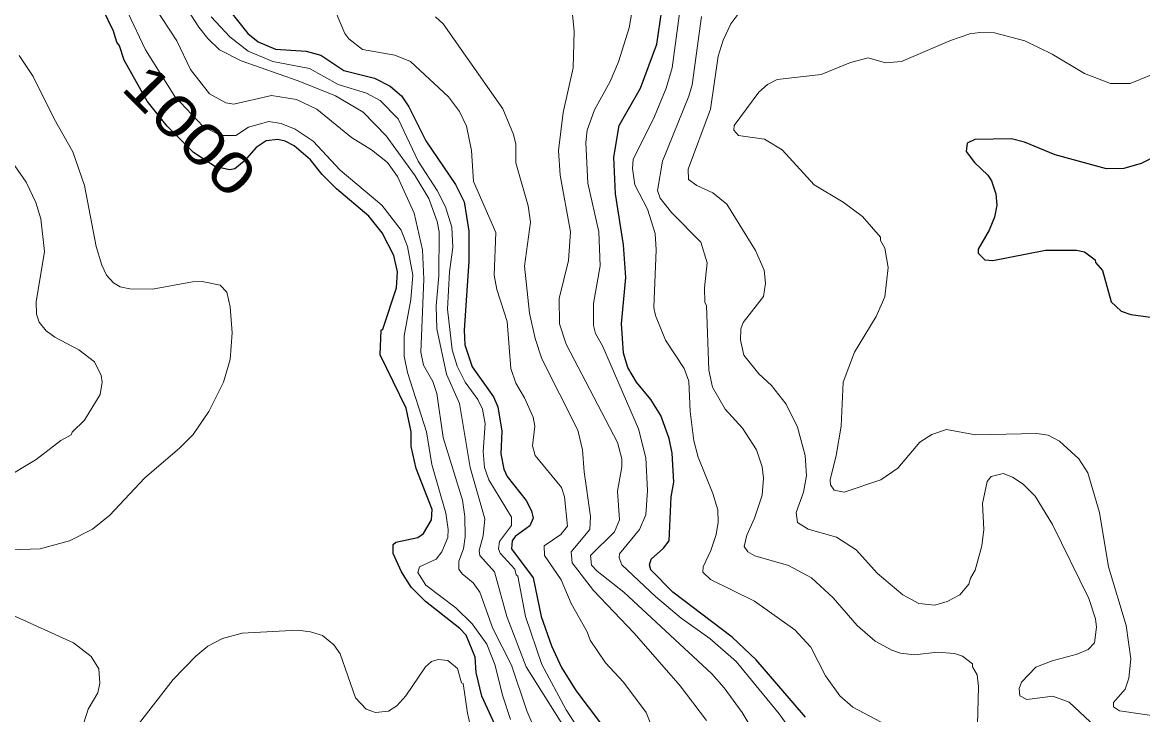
# Model space of a CAD drawing. Extents: x 265 to 291.4, y 7731.5 to 7759.6.
# Drawn here: x 287.37 to 289.561, y 7743.657 to 7745.012 of the extents above; entities that cross this region are included whole.
import ezdxf
from ezdxf.enums import TextEntityAlignment as Align

# ---------------------------------------------------------------- set-up
doc = ezdxf.new("R2010")
doc.units = 0
doc.header["$LTSCALE"] = 0.032
for name, color, linetype, lineweight in [('1', 7, 'Continuous', 25), ('2', 7, 'Continuous', 13), ('61', 7, 'Continuous', 13)]:
    doc.layers.add(name, color=color, linetype=linetype, lineweight=lineweight)

msp = doc.modelspace()

# ---------------------------------------------------------------- linework, layer by layer
at = {"layer": '1'}
for points in [[(288.9018, 7743.6521), (288.8047, 7743.7643), (288.7578, 7743.8088), (288.6417, 7743.8971), (288.5987, 7743.9409), (288.5963, 7743.9504), (288.5995, 7743.9616), (288.6234, 7743.983), (288.6345, 7743.9974), (288.6385, 7744.0833), (288.6441, 7744.1119), (288.6409, 7744.1692), (288.6345, 7744.1978), (288.6186, 7744.2424), (288.5987, 7744.2742), (288.5709, 7744.3076), (288.5542, 7744.3363), (288.5454, 7744.3649), (288.5414, 7744.4222), (288.5502, 7744.5129), (288.5454, 7744.5765), (288.5295, 7744.6767), (288.5263, 7744.7483), (288.5367, 7744.8104), (288.5788, 7744.8836), (288.6106, 7744.9695), (288.6234, 7745.0586)], [(288.3418, 7743.5328), (288.2686, 7743.6935), (288.2575, 7743.7397), (288.2551, 7743.7699), (288.2376, 7743.8128), (288.2256, 7743.8256), (288.158, 7743.8788), (288.1302, 7743.9067), (288.1111, 7743.9369), (288.0952, 7743.9727), (288.0952, 7743.9902), (288.1, 7743.995), (288.1429, 7744.0037), (288.154, 7744.0117), (288.1699, 7744.0388), (288.1715, 7744.0586), (288.1397, 7744.139), (288.1302, 7744.1819), (288.1302, 7744.2106), (288.1206, 7744.2567), (288.0697, 7744.3617), (288.0713, 7744.4094), (288.0745, 7744.4118), (288.1015, 7744.4922), (288.1031, 7744.524), (288.096, 7744.5558), (288.0737, 7744.6004), (288.0474, 7744.633), (287.9838, 7744.6863), (287.956, 7744.7141), (287.9329, 7744.7428), (287.9011, 7744.7706), (287.8836, 7744.7793), (287.8693, 7744.7825), (287.8462, 7744.7801), (287.8271, 7744.7674), (287.8032, 7744.7404), (287.7852, 7744.7254), (287.7756, 7744.7234), (287.7471, 7744.7294), (287.7046, 7744.7573), (287.6528, 7744.8091), (287.6136, 7744.8576), (287.5686, 7744.9384), (287.5598, 7744.9663), (287.5543, 7744.9734), (287.5479, 7744.9949), (287.5272, 7745.0379)], [(287.7754, 7745.0347), (287.8104, 7744.9901), (287.8311, 7744.9742), (287.8645, 7744.9599), (287.925, 7744.9559), (287.9536, 7744.948), (287.9981, 7744.9177), (288.0586, 7744.9026), (288.0888, 7744.8875), (288.1111, 7744.8684), (288.1254, 7744.847), (288.1588, 7744.7801), (288.2169, 7744.695), (288.2336, 7744.6608), (288.2431, 7744.6035), (288.2431, 7744.5447), (288.2336, 7744.4094), (288.2352, 7744.3808), (288.2495, 7744.3379), (288.2909, 7744.279), (288.2996, 7744.2599)], [(289.6018, 7744.7579), (289.5581, 7744.7356), (289.5239, 7744.726), (289.4905, 7744.7252), (289.3902, 7744.7531), (289.3298, 7744.7777), (289.3043, 7744.7841), (289.2327, 7744.7825), (289.2176, 7744.7754), (289.216, 7744.7595), (289.2319, 7744.738), (289.2582, 7744.7133), (289.2653, 7744.7022), (289.2741, 7744.6767), (289.2757, 7744.6545), (289.2709, 7744.6306), (289.2606, 7744.6051), (289.2391, 7744.5685), (289.2391, 7744.5606), (289.2526, 7744.547), (289.2677, 7744.5462), (289.3712, 7744.5661), (289.4316, 7744.5661), (289.4475, 7744.5629), (289.4682, 7744.5471), (289.469, 7744.5423), (289.4825, 7744.5264), (289.4992, 7744.4651), (289.5191, 7744.4468), (289.5382, 7744.4405), (289.6003, 7744.4317)], [(288.2996, 7744.2599), (288.3076, 7744.2122), (288.3052, 7744.1676), (288.3115, 7744.1374), (288.3179, 7744.1231), (288.3553, 7744.0761), (288.3656, 7744.0563)], [(288.3656, 7744.0563), (288.3688, 7744.0419), (288.3624, 7744.0268), (288.3338, 7744.0061), (288.3275, 7743.9974), (288.3267, 7743.9815), (288.3688, 7743.925), (288.3847, 7743.8494), (288.4046, 7743.7922), (288.4245, 7743.7492), (288.4523, 7743.7046), (288.551, 7743.5742)]]:
    msp.add_lwpolyline(points, dxfattribs=at)
at = {"layer": '2'}
for points in [[(288.4993, 7743.5217), (288.3553, 7743.7508), (288.3171, 7743.8494), (288.2933, 7743.9369), (288.2646, 7743.9688), (288.263, 7743.9783), (288.271, 7744.0069), (288.2742, 7744.0403), (288.2455, 7744.1406), (288.2249, 7744.2663), (288.1994, 7744.3235), (288.1803, 7744.4126), (288.1787, 7744.4572), (288.1843, 7744.516), (288.1851, 7744.602), (288.1811, 7744.6226), (288.1644, 7744.6672), (288.1381, 7744.7117), (288.0809, 7744.7897), (288.0363, 7744.8366), (287.9822, 7744.8684), (287.9091, 7744.8979), (287.7977, 7744.9368), (287.7555, 7744.9583), (287.7324, 7744.9806), (287.7149, 7745.0029), (287.6346, 7745.127)], [(288.5701, 7745.0808), (288.5566, 7745.0013), (288.5359, 7744.9345), (288.5192, 7744.8963), (288.489, 7744.8406), (288.4746, 7744.8008), (288.4715, 7744.777), (288.4754, 7744.6974), (288.4969, 7744.602), (288.5001, 7744.5359), (288.4866, 7744.462), (288.4866, 7744.419), (288.4905, 7744.4031), (288.5041, 7744.3792), (288.5749, 7744.2169), (288.5892, 7744.1597), (288.5924, 7744.096), (288.5892, 7744.0483), (288.5765, 7744.0197), (288.5375, 7743.9719), (288.5367, 7743.964), (288.5423, 7743.9504), (288.6083, 7743.8884), (288.6584, 7743.8462), (288.7141, 7743.8065), (288.7658, 7743.7611), (288.8501, 7743.6585), (288.9002, 7743.5885)], [(287.6282, 7745.0427), (287.672, 7744.9758), (287.6982, 7744.9201), (287.7356, 7744.8724), (287.7675, 7744.8549), (287.7834, 7744.8517), (287.8566, 7744.8692), (287.9059, 7744.8613), (287.9456, 7744.8422), (288.0133, 7744.7865), (288.0522, 7744.7626), (288.0841, 7744.738), (288.1031, 7744.7101), (288.1358, 7744.6385), (288.1525, 7744.567), (288.1548, 7744.5097), (288.1493, 7744.3665), (288.154, 7744.341), (288.1723, 7744.3092), (288.1803, 7744.2854), (288.193, 7744.1994), (288.2304, 7744.0769), (288.2352, 7744.0451), (288.236, 7744.0053), (288.2328, 7743.9815), (288.2233, 7743.9576), (288.2233, 7743.9417), (288.2296, 7743.9329), (288.2511, 7743.9154), (288.2646, 7743.8972), (288.2901, 7743.8256), (288.3267, 7743.754), (288.3561, 7743.6649), (288.376, 7743.6187)], [(287.812, 7744.8072), (287.7873, 7744.7905), (287.7572, 7744.7906), (287.7234, 7744.8084), (287.6677, 7744.8667), (287.6107, 7744.9583), (287.5757, 7745.0315)], [(287.7388, 7745.0228), (287.7754, 7744.9838), (287.8112, 7744.9559), (287.8597, 7744.9353), (287.9313, 7744.9217), (287.987, 7744.8907), (288.0427, 7744.8732), (288.0697, 7744.8589), (288.1047, 7744.8231), (288.1437, 7744.7404), (288.1811, 7744.6831), (288.197, 7744.6513), (288.2097, 7744.6115), (288.2113, 7744.5717), (288.205, 7744.524), (288.201, 7744.4508), (288.2105, 7744.3713), (288.2201, 7744.3394), (288.236, 7744.3076)], [(288.6226, 7743.5806), (288.59, 7743.6617), (288.5454, 7743.7206), (288.5104, 7743.7587), (288.4802, 7743.8033), (288.4746, 7743.8192), (288.4428, 7743.8749), (288.4237, 7743.921), (288.3911, 7743.9688), (288.3903, 7743.9878), (288.4229, 7744.0101), (288.4357, 7744.026), (288.4301, 7744.0833), (288.4245, 7744.1016), (288.3728, 7744.1644), (288.3672, 7744.1835), (288.372, 7744.2217), (288.3688, 7744.2392), (288.3521, 7744.2774), (288.3346, 7744.306), (288.3251, 7744.3347), (288.3179, 7744.4269), (288.298, 7744.489), (288.2925, 7744.5176), (288.2956, 7744.6011), (288.2519, 7744.7006), (288.2479, 7744.7611), (288.2384, 7744.8088), (288.2249, 7744.8374), (288.2034, 7744.8661), (288.1286, 7744.9353), (288.0984, 7744.948), (288.0347, 7744.9591), (288.0085, 7744.9798), (288.0005, 7744.9902), (287.9822, 7745.0331)], [(288.1779, 7745.0228), (288.193, 7745.0092), (288.3092, 7744.843), (288.3306, 7744.7929), (288.3346, 7744.7738), (288.3346, 7744.7372), (288.3593, 7744.6529), (288.3633, 7744.621), (288.3521, 7744.5351), (288.3617, 7744.4429), (288.3728, 7744.3935), (288.3855, 7744.3538), (288.4563, 7744.2138), (288.4651, 7744.1756), (288.4683, 7744.1326), (288.481, 7744.0451), (288.4794, 7744.0197), (288.4428, 7743.9759), (288.4452, 7743.9544), (288.4866, 7743.9003), (288.5661, 7743.8168), (288.656, 7743.7134), (288.7077, 7743.6458)], [(288.5462, 7743.8971), (288.4937, 7743.9377), (288.4826, 7743.9496), (288.481, 7743.9687), (288.5279, 7744.0149), (288.5375, 7744.0388), (288.5335, 7744.0944), (288.5423, 7744.1422), (288.5423, 7744.1581), (288.5335, 7744.1899), (288.4333, 7744.3824), (288.4205, 7744.4222), (288.4197, 7744.4715), (288.438, 7744.5463), (288.442, 7744.602), (288.4213, 7744.7133), (288.4182, 7744.7611), (288.4277, 7744.8358), (288.4468, 7744.9233), (288.4492, 7744.9949), (288.446, 7745.0267)], [(289.0689, 7743.6322), (288.9941, 7743.672), (288.9686, 7743.6943), (288.9408, 7743.7333), (288.9121, 7743.789), (288.8803, 7743.8232), (288.8016, 7743.8796), (288.7157, 7743.9218), (288.7006, 7743.9361), (288.7014, 7743.9465), (288.7165, 7743.9783), (288.7268, 7744.0101), (288.7308, 7744.034), (288.73, 7744.0578), (288.7204, 7744.0897), (288.6918, 7744.1613), (288.6831, 7744.1931), (288.6759, 7744.2504), (288.6735, 7744.31), (288.664, 7744.3347), (288.6274, 7744.3904), (288.6083, 7744.4381), (288.6051, 7744.454), (288.6091, 7744.567), (288.6075, 7744.5988), (288.5924, 7744.6465), (288.5677, 7744.6942), (288.5629, 7744.7261), (288.5645, 7744.7436), (288.6059, 7744.8279), (288.629, 7744.8836), (288.6409, 7744.9233), (288.656, 7745.0395)], [(288.6982, 7745.0236), (288.6799, 7744.8899), (288.6735, 7744.8676), (288.6218, 7744.7404), (288.6123, 7744.6831), (288.617, 7744.668), (288.6393, 7744.6401), (288.6966, 7744.582), (288.7093, 7744.5415), (288.7037, 7744.4922), (288.7045, 7744.4635), (288.7077, 7744.458), (288.7125, 7744.3315), (288.7196, 7744.2981), (288.7443, 7744.2551), (288.7785, 7744.2177), (288.8056, 7744.1756), (288.8167, 7744.1422), (288.8191, 7744.1199), (288.8167, 7744.0865), (288.8016, 7744.0419), (288.7865, 7744.0085)], [(288.901, 7744.1644), (288.8859, 7744.2201), (288.8636, 7744.2647), (288.835, 7744.3013), (288.8103, 7744.3243), (288.7809, 7744.3609), (288.7745, 7744.3904), (288.7753, 7744.4126), (288.7793, 7744.4246), (288.8191, 7744.4755), (288.8231, 7744.5017), (288.8207, 7744.5272), (288.804, 7744.5654), (288.7475, 7744.656), (288.7205, 7744.6783), (288.6886, 7744.6926), (288.6727, 7744.7046), (288.6719, 7744.7245), (288.7157, 7744.8422), (288.7308, 7744.9456), (288.7403, 7744.9774), (288.7554, 7745.0092), (288.7753, 7745.0355)], [(289.5748, 7744.9082), (289.5366, 7744.8923), (289.4984, 7744.8923), (289.4475, 7744.9122), (289.3839, 7744.9496), (289.3306, 7744.9758), (289.2709, 7744.9917), (289.2423, 7744.9925), (289.2232, 7744.9893), (289.185, 7744.9766), (289.0896, 7744.9353), (289.0577, 7744.9329), (289.0243, 7744.9424), (288.9893, 7744.9337), (288.9321, 7744.9098), (288.8461, 7744.9002), (288.827, 7744.8907), (288.8103, 7744.8756), (288.7618, 7744.8104), (288.761, 7744.8008), (288.7706, 7744.7905), (288.8215, 7744.7833), (288.8557, 7744.7626), (288.9185, 7744.6942), (288.975, 7744.66), (289.0132, 7744.6322), (289.0482, 7744.5916), (289.0482, 7744.5852), (289.0569, 7744.5701), (289.0633, 7744.532), (289.0569, 7744.4747), (289.0394, 7744.4365), (288.9973, 7744.3665), (288.975, 7744.3076), (288.971, 7744.2217), (288.9615, 7744.1644), (288.9495, 7744.1167), (288.9503, 7744.1072), (288.9575, 7744.0968), (288.9774, 7744.0928), (289.049, 7744.1167), (289.0824, 7744.1398), (289.1253, 7744.1907), (289.1484, 7744.2058), (289.1771, 7744.2153), (289.2343, 7744.205), (289.3537, 7744.2074), (289.3759, 7744.2042), (289.3982, 7744.1923), (289.4364, 7744.1581), (289.4539, 7744.1302), (289.4769, 7744.0531), (289.4944, 7743.9465), (289.5287, 7743.8319), (289.5382, 7743.7667), (289.5342, 7743.7285), (289.5271, 7743.707), (289.504, 7743.6808), (289.504, 7743.6728), (289.5159, 7743.6649), (289.5923, 7743.6537)], [(287.3633, 7744.9472), (287.3904, 7744.9058), (287.4317, 7744.8231), (287.4683, 7744.7587), (287.4914, 7744.6926), (287.5137, 7744.5733), (287.5248, 7744.5367), (287.5344, 7744.5176), (287.5479, 7744.5025), (287.5606, 7744.4946), (287.5797, 7744.4906), (287.6243, 7744.4898), (287.7022, 7744.5041), (287.7213, 7744.5049), (287.7563, 7744.4977), (287.7698, 7744.4842), (287.7762, 7744.4556), (287.7802, 7744.4047), (287.7762, 7744.3522), (287.7627, 7744.3076), (287.734, 7744.2504), (287.7038, 7744.2058), (287.6776, 7744.1795), (287.6084, 7744.1199), (287.5407, 7744.0475), (287.5065, 7744.0204), (287.462, 7743.9974), (287.4047, 7743.9815), (287.3061, 7743.9783)], [(288.3243, 7743.6474), (288.3092, 7743.6935), (288.2941, 7743.7556), (288.2781, 7743.7953), (288.2495, 7743.8351), (288.2177, 7743.8661), (288.1588, 7743.9107), (288.1429, 7743.9353), (288.1461, 7743.9465), (288.1787, 7743.9616), (288.1898, 7743.9759), (288.2018, 7744.0038), (288.2026, 7744.0197), (288.1978, 7744.0515), (288.1708, 7744.1469), (288.1604, 7744.2106), (288.123, 7744.3267), (288.1167, 7744.3585), (288.1167, 7744.3983), (288.1294, 7744.4699), (288.1334, 7744.5176), (288.123, 7744.5733), (288.1103, 7744.6051), (288.0729, 7744.6545), (287.991, 7744.7229), (287.9385, 7744.7793), (287.9035, 7744.8032), (287.8756, 7744.8143), (287.8518, 7744.8183), (287.812, 7744.8072)], [(287.3252, 7744.1143), (287.3968, 7744.1565), (287.4445, 7744.1939), (287.4652, 7744.205), (287.4667, 7744.2098), (287.4914, 7744.2336), (287.5216, 7744.2838), (287.5256, 7744.3076), (287.524, 7744.3211), (287.5105, 7744.3474), (287.4803, 7744.3713), (287.4333, 7744.3959), (287.4158, 7744.4086), (287.4023, 7744.4254), (287.3975, 7744.4413), (287.3967, 7744.4651), (287.4127, 7744.5638), (287.4055, 7744.6274), (287.396, 7744.6592), (287.3769, 7744.699), (287.3387, 7744.7547)], [(288.236, 7744.3076), (288.2607, 7744.2742), (288.2694, 7744.2551), (288.275, 7744.2265), (288.271, 7744.1724), (288.2734, 7744.1406), (288.2821, 7744.1167)], [(288.9623, 7744.0045), (288.9066, 7744.0204), (288.8859, 7744.0332), (288.8835, 7744.0531), (288.8978, 7744.0928), (288.9034, 7744.1247), (288.901, 7744.1644)], [(289.5191, 7743.5861), (289.4173, 7743.6816), (289.3855, 7743.6935), (289.3346, 7743.6871), (289.321, 7743.6943), (289.3194, 7743.7086), (289.3242, 7743.7206), (289.3521, 7743.75), (289.3839, 7743.7627), (289.4332, 7743.7754), (289.4547, 7743.785), (289.4666, 7743.7977), (289.4706, 7743.8287), (289.469, 7743.8447), (289.4555, 7743.8844), (289.3847, 7744.0292), (289.3505, 7744.0849), (289.3274, 7744.108), (289.3067, 7744.1223), (289.2884, 7744.1294), (289.2646, 7744.1231), (289.2566, 7744.1135), (289.2478, 7744.0706), (289.2502, 7744.0197), (289.2463, 7743.9878), (289.2335, 7743.9401), (289.224, 7743.9242), (289.2208, 7743.9123), (289.2033, 7743.8916), (289.1787, 7743.8788), (289.1548, 7743.8717), (289.123, 7743.8749), (289.0919, 7743.8916), (289.0426, 7743.9337), (289.0005, 7743.9799), (288.9623, 7744.0045)], [(288.2821, 7744.1167), (288.3267, 7744.0435), (288.3267, 7744.0276), (288.3028, 7743.9958), (288.3012, 7743.9815), (288.3044, 7743.9735), (288.333, 7743.9417), (288.3354, 7743.9306), (288.3386, 7743.9282), (288.3537, 7743.8494), (288.3855, 7743.7556), (288.4333, 7743.6665), (288.4707, 7743.6092)], [(288.7865, 7744.0085), (288.7817, 7743.9863), (288.7888, 7743.9759), (288.8024, 7743.968), (288.8684, 7743.9488), (288.913, 7743.925), (288.9559, 7743.886)], [(288.9241, 7743.3578), (288.8628, 7743.5026), (288.8151, 7743.5981), (288.7777, 7743.6617), (288.7427, 7743.7094), (288.7181, 7743.7373), (288.5462, 7743.8971)], [(288.9559, 7743.886), (289.0028, 7743.8319), (289.0378, 7743.8009), (289.0705, 7743.7834), (289.0872, 7743.7778), (289.115, 7743.7746), (289.1596, 7743.7794), (289.193, 7743.777), (289.2089, 7743.7714), (289.228, 7743.7564), (289.228, 7743.7508), (289.2375, 7743.7349), (289.2399, 7743.7126), (289.2375, 7743.6124)], [(287.349, 7743.8526), (287.4699, 7743.7977), (287.5042, 7743.7707), (287.5193, 7743.7468), (287.5209, 7743.719), (287.5169, 7743.6999), (287.4986, 7743.668), (287.4898, 7743.641)], [(287.5694, 7743.6036), (287.6648, 7743.7261), (287.7086, 7743.7715), (287.7324, 7743.7914), (287.7611, 7743.8065), (287.7993, 7743.8168), (287.9075, 7743.8224), (287.9329, 7743.8192), (287.9568, 7743.812), (287.9791, 7743.7937), (287.991, 7743.7762), (288.0212, 7743.6903), (288.0419, 7743.668)], [(288.0419, 7743.668), (288.0602, 7743.6617), (288.0857, 7743.6641), (288.1024, 7743.6744), (288.1198, 7743.6943), (288.158, 7743.7508), (288.17, 7743.7611)], [(288.17, 7743.7611), (288.1827, 7743.7651), (288.2018, 7743.7635), (288.2209, 7743.7476), (288.2288, 7743.7198), (288.232, 7743.7182), (288.24, 7743.6601), (288.2471, 7743.6315)]]:
    msp.add_lwpolyline(points, dxfattribs=at)

# ---------------------------------------------------------------- texts
at = {"layer": '61', "width": 1.3}
msp.add_text('1000', height=0.08, rotation=314.766, dxfattribs=at).set_placement((287.669, 7744.7722), align=Align.CENTER)

doc.saveas('drawing.dxf')
